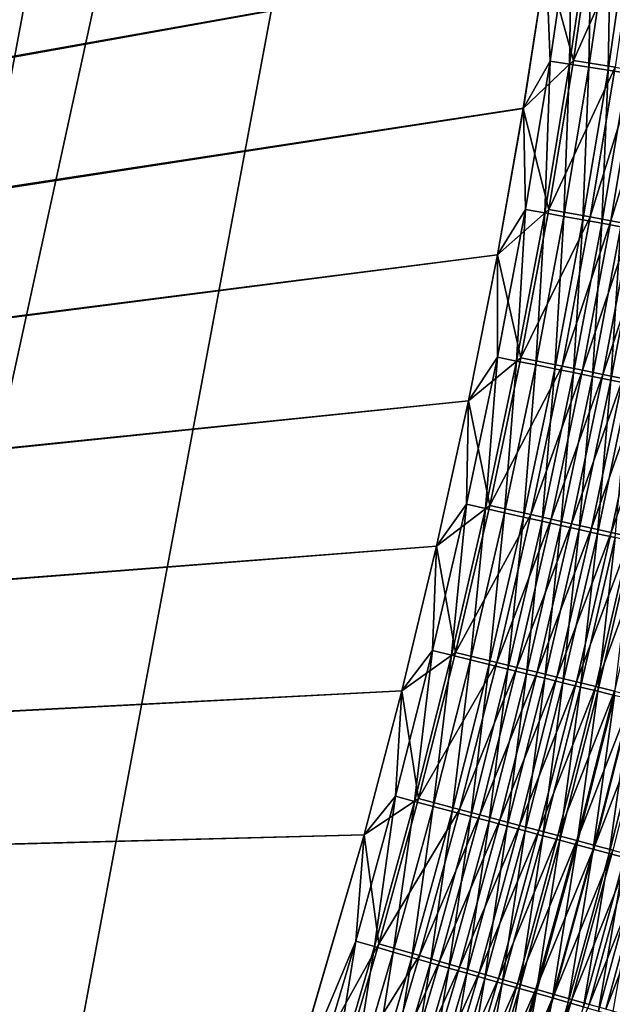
# Model space of a CAD drawing. Header units: metres. Extents: x 0 to 1400, y -1400 to 0.
# Tile 259 of 355: x 1185 to 1234, y -679 to -598. Entities that reach past the tile are written whole.
import ezdxf

# ---------------------------------------------------------------- set-up
doc = ezdxf.new("R2010")
doc.units = ezdxf.units.M

msp = doc.modelspace()

# ---------------------------------------------------------------- linework, layer by layer
at = {"layer": 'None'}
for points in [[(1190.089233, -331.830353, -500.477753), (1184.196899, -321.140778, -500.477753), (759.270203, -676.616821, -500.477753)], [(1184.194092, -321.143036, -503.477753), (1190.089966, -331.832489, -503.477753), (762.366577, -676.864197, -503.477753)], [(1195.596069, -342.724152, -500.477753), (1190.089233, -331.830353, -500.477753), (759.270203, -676.616821, -500.477753)], [(762.366577, -676.864197, -503.477753), (1190.089966, -331.832489, -503.477753), (1195.600342, -342.725983, -503.477753)], [(759.270203, -676.616821, -500.477753), (1200.717407, -353.805603, -500.477753), (1195.596069, -342.724152, -500.477753)], [(1195.600342, -342.725983, -503.477753), (1200.7229, -353.80661, -503.477753), (762.366577, -676.864197, -503.477753)], [(1205.453003, -365.058044, -500.477753), (1200.717407, -353.805603, -500.477753), (759.270203, -676.616821, -500.477753)], [(1200.7229, -353.80661, -503.477753), (1205.455811, -365.057617, -503.477753), (762.366577, -676.864197, -503.477753)], [(1209.802612, -376.464935, -500.477753), (1205.453003, -365.058044, -500.477753), (759.270203, -676.616821, -500.477753)], [(762.366577, -676.864197, -503.477753), (1205.455811, -365.057617, -503.477753), (1209.801758, -376.46347, -503.477753)], [(759.270203, -676.616821, -500.477753), (1213.767578, -388.010193, -500.477753), (1209.802612, -376.464935, -500.477753)], [(1209.801758, -376.46347, -503.477753), (1213.765259, -388.009064, -503.477753), (762.366577, -676.864197, -503.477753)], [(1217.352539, -399.679108, -500.477753), (1213.767578, -388.010193, -500.477753), (759.270203, -676.616821, -500.477753)], [(1213.765259, -388.009064, -503.477753), (1217.35083, -399.679199, -503.477753), (762.366577, -676.864197, -503.477753)], [(1220.56311, -411.457306, -500.477753), (1217.352539, -399.679108, -500.477753), (759.270203, -676.616821, -500.477753)], [(762.366577, -676.864197, -503.477753), (1217.35083, -399.679199, -503.477753), (1220.562744, -411.458832, -503.477753)], [(759.270203, -676.616821, -500.477753), (1223.404785, -423.330414, -500.477753), (1220.56311, -411.457306, -500.477753)], [(1220.562744, -411.458832, -503.477753), (1223.40564, -423.332764, -503.477753), (762.366577, -676.864197, -503.477753)], [(1225.883057, -435.283936, -500.477753), (1223.404785, -423.330414, -500.477753), (759.270203, -676.616821, -500.477753)], [(1223.40564, -423.332764, -503.477753), (1225.884155, -435.286407, -503.477753), (762.366577, -676.864197, -503.477753)], [(1228.003662, -447.304108, -500.477753), (1225.883057, -435.283936, -500.477753), (759.270203, -676.616821, -500.477753)], [(762.366577, -676.864197, -503.477753), (1225.884155, -435.286407, -503.477753), (1228.005249, -447.307983, -503.477753)], [(759.270203, -676.616821, -500.477753), (1229.77356, -459.380157, -500.477753), (1228.003662, -447.304108, -500.477753)], [(1228.005249, -447.307983, -503.477753), (1229.775879, -459.386505, -503.477753), (762.366577, -676.864197, -503.477753)], [(1231.200439, -471.502319, -500.477753), (1229.77356, -459.380157, -500.477753), (759.270203, -676.616821, -500.477753)], [(1229.775879, -459.386505, -503.477753), (1231.203491, -471.510986, -503.477753), (762.366577, -676.864197, -503.477753)], [(1232.291626, -483.660858, -500.477753), (1231.200439, -471.502319, -500.477753), (759.270203, -676.616821, -500.477753)], [(762.366577, -676.864197, -503.477753), (1231.203491, -471.510986, -503.477753), (1232.295288, -483.670471, -503.477753)], [(759.270203, -676.616821, -500.477753), (1233.054688, -495.8461, -500.477753), (1232.291626, -483.660858, -500.477753)], [(1232.295288, -483.670471, -503.477753), (1233.058716, -495.854095, -503.477753), (762.366577, -676.864197, -503.477753)], [(1233.497192, -508.048248, -500.477753), (1233.054688, -495.8461, -500.477753), (759.270203, -676.616821, -500.477753)], [(1233.058716, -495.854095, -503.477753), (1233.500732, -508.052704, -503.477753), (762.366577, -676.864197, -503.477753)], [(1233.626465, -520.257629, -500.477753), (1233.497192, -508.048248, -500.477753), (759.270203, -676.616821, -500.477753)], [(762.366577, -676.864197, -503.477753), (1233.500732, -508.052704, -503.477753), (1233.629028, -520.258911, -503.477753)], [(759.270203, -676.616821, -500.477753), (1233.450317, -532.464478, -500.477753), (1233.626465, -520.257629, -500.477753)], [(1233.629028, -520.258911, -503.477753), (1233.450684, -532.465393, -503.477753), (762.366577, -676.864197, -503.477753)], [(1232.975708, -544.660522, -500.477753), (1233.450317, -532.464478, -500.477753), (759.270203, -676.616821, -500.477753)], [(1233.450684, -532.465393, -503.477753), (1232.973145, -544.664795, -503.477753), (762.366577, -676.864197, -503.477753)], [(1232.209473, -556.840393, -500.477753), (1232.975708, -544.660522, -500.477753), (759.270203, -676.616821, -500.477753)], [(762.366577, -676.864197, -503.477753), (1232.973145, -544.664795, -503.477753), (1232.203735, -556.849731, -503.477753)], [(759.270203, -676.616821, -500.477753), (1231.158203, -568.999084, -500.477753), (1232.209473, -556.840393, -500.477753)], [(1232.203735, -556.849731, -503.477753), (1231.14978, -569.012939, -503.477753), (762.366577, -676.864197, -503.477753)], [(1229.828735, -581.131714, -500.477753), (1231.158203, -568.999084, -500.477753), (759.270203, -676.616821, -500.477753)], [(1231.14978, -569.012939, -503.477753), (1229.818481, -581.148193, -503.477753), (762.366577, -676.864197, -503.477753)], [(1228.227539, -593.233276, -500.477753), (1229.828735, -581.131714, -500.477753), (759.270203, -676.616821, -500.477753)], [(762.366577, -676.864197, -503.477753), (1229.818481, -581.148193, -503.477753), (1228.216309, -593.250671, -503.477753)], [(1228.216309, -593.250671, -503.477753), (1232.255493, -589.148315, -503.31665), (1230.477173, -601.402161, -503.31662)], [(1228.565796, -601.446411, -500.44104), (1230.34436, -589.238831, -500.44104), (1228.227539, -593.233276, -500.477753)], [(1230.34436, -589.238831, -500.44104), (1228.565796, -601.446411, -500.44104), (1230.150879, -601.697205, -500.329803)], [(1231.934692, -589.454346, -500.329865), (1230.34436, -589.238831, -500.44104), (1230.150879, -601.697205, -500.329803)], [(1230.150879, -601.697205, -500.329803), (1231.732056, -601.947327, -500.144684), (1231.934692, -589.454346, -500.329865)], [(1230.477173, -601.402161, -503.31662), (1232.255493, -589.148315, -503.31665), (1235.691284, -589.610657, -502.834839)], [(1231.732056, -601.947327, -500.144684), (1233.521118, -589.669373, -500.144806), (1231.934692, -589.454346, -500.329865)], [(1230.477173, -601.402161, -503.31662), (1235.691284, -589.610657, -502.834839), (1233.901855, -601.94043, -502.834778)], [(1233.521118, -589.669373, -500.144806), (1231.732056, -601.947327, -500.144684), (1233.305176, -602.196228, -499.886322)], [(1235.099365, -589.883301, -499.886475), (1233.521118, -589.669373, -500.144806), (1233.305176, -602.196228, -499.886322)], [(1233.305176, -602.196228, -499.886322), (1234.866333, -602.443237, -499.555328), (1235.099365, -589.883301, -499.886475)], [(759.270203, -676.616821, -500.477753), (1226.361328, -605.298767, -500.477753), (1228.227539, -593.233276, -500.477753)], [(1228.216309, -593.250671, -503.477753), (1226.350342, -605.315491, -503.477753), (762.366577, -676.864197, -503.477753)], [(1226.350342, -605.315491, -503.477753), (1228.216309, -593.250671, -503.477753), (1230.477173, -601.402161, -503.31662)], [(1226.361328, -605.298767, -500.477753), (1228.565796, -601.446411, -500.44104), (1228.227539, -593.233276, -500.477753)], [(1226.350342, -605.315491, -503.477753), (1230.477173, -601.402161, -503.31662), (1228.436157, -613.614929, -503.31662)], [(1226.525635, -613.613037, -500.44101), (1228.565796, -601.446411, -500.44104), (1226.361328, -605.298767, -500.477753)], [(1228.565796, -601.446411, -500.44104), (1226.525635, -613.613037, -500.44101), (1228.10498, -613.898193, -500.329742)], [(1230.150879, -601.697205, -500.329803), (1228.565796, -601.446411, -500.44104), (1228.10498, -613.898193, -500.329742)], [(1228.436157, -613.614929, -503.31662), (1230.477173, -601.402161, -503.31662), (1233.901855, -601.94043, -502.834778)], [(1228.10498, -613.898193, -500.329742), (1229.680298, -614.182678, -500.144562), (1230.150879, -601.697205, -500.329803)], [(1233.901855, -601.94043, -502.834778), (1231.848389, -614.227417, -502.834656), (1228.436157, -613.614929, -503.31662)], [(1229.680298, -614.182678, -500.144562), (1231.732056, -601.947327, -500.144684), (1230.150879, -601.697205, -500.329803)], [(1231.732056, -601.947327, -500.144684), (1229.680298, -614.182678, -500.144562), (1231.247559, -614.465698, -499.886139)], [(1233.305176, -602.196228, -499.886322), (1231.732056, -601.947327, -500.144684), (1231.247559, -614.465698, -499.886139)], [(1231.247559, -614.465698, -499.886139), (1232.803101, -614.746582, -499.555023), (1233.305176, -602.196228, -499.886322)], [(1235.596802, -602.206848, -502.47522), (1231.848389, -614.227417, -502.834656), (1233.901855, -601.94043, -502.834778)], [(1235.596802, -602.206848, -502.47522), (1233.537109, -614.530579, -502.475037), (1231.848389, -614.227417, -502.834656)], [(1232.803101, -614.746582, -499.555023), (1234.866333, -602.443237, -499.555328), (1233.305176, -602.196228, -499.886322)], [(1232.803101, -614.746582, -499.555023), (1234.342651, -615.024597, -499.151886), (1234.866333, -602.443237, -499.555328)], [(1237.274536, -602.470581, -502.037506), (1233.537109, -614.530579, -502.475037), (1235.596802, -602.206848, -502.47522)], [(1237.274536, -602.470581, -502.037506), (1235.20874, -614.830627, -502.037231), (1233.537109, -614.530579, -502.475037)], [(1224.236694, -617.323303, -500.477753), (1226.361328, -605.298767, -500.477753), (759.270203, -676.616821, -500.477753)], [(1226.350342, -605.315491, -503.477753), (1224.227051, -617.337891, -503.477753), (762.366577, -676.864197, -503.477753)], [(1224.227051, -617.337891, -503.477753), (1226.350342, -605.315491, -503.477753), (1228.436157, -613.614929, -503.31662)], [(1224.236694, -617.323303, -500.477753), (1226.525635, -613.613037, -500.44101), (1226.361328, -605.298767, -500.477753)], [(1228.436157, -613.614929, -503.31662), (1226.138916, -625.777954, -503.316559), (1224.227051, -617.337891, -503.477753)], [(1224.230591, -625.730042, -500.440979), (1226.525635, -613.613037, -500.44101), (1224.236694, -617.323303, -500.477753)], [(1226.525635, -613.613037, -500.44101), (1224.230591, -625.730042, -500.440979), (1225.803589, -626.048767, -500.329651)], [(1228.10498, -613.898193, -500.329742), (1226.525635, -613.613037, -500.44101), (1225.803589, -626.048767, -500.329651)], [(1231.848389, -614.227417, -502.834656), (1226.138916, -625.777954, -503.316559), (1228.436157, -613.614929, -503.31662)], [(1225.803589, -626.048767, -500.329651), (1227.372559, -626.36676, -500.144409), (1228.10498, -613.898193, -500.329742)], [(1231.848389, -614.227417, -502.834656), (1229.537598, -626.462891, -502.834473), (1226.138916, -625.777954, -503.316559)], [(1227.372559, -626.36676, -500.144409), (1229.680298, -614.182678, -500.144562), (1228.10498, -613.898193, -500.329742)], [(1229.680298, -614.182678, -500.144562), (1227.372559, -626.36676, -500.144409), (1228.933594, -626.683105, -499.885864)], [(1231.247559, -614.465698, -499.886139), (1229.680298, -614.182678, -500.144562), (1228.933594, -626.683105, -499.885864)], [(1228.933594, -626.683105, -499.885864), (1230.482788, -626.99707, -499.554657), (1231.247559, -614.465698, -499.886139)], [(1233.537109, -614.530579, -502.475037), (1229.537598, -626.462891, -502.834473), (1231.848389, -614.227417, -502.834656)], [(1233.537109, -614.530579, -502.475037), (1231.219727, -626.80188, -502.474762), (1229.537598, -626.462891, -502.834473)], [(1230.482788, -626.99707, -499.554657), (1232.803101, -614.746582, -499.555023), (1231.247559, -614.465698, -499.886139)], [(1235.20874, -614.830627, -502.037231), (1231.219727, -626.80188, -502.474762), (1233.537109, -614.530579, -502.475037)], [(1230.482788, -626.99707, -499.554657), (1232.016235, -627.3078, -499.151367), (1232.803101, -614.746582, -499.555023)], [(1235.20874, -614.830627, -502.037231), (1232.884644, -627.137451, -502.036835), (1231.219727, -626.80188, -502.474762)], [(1232.016235, -627.3078, -499.151367), (1234.342651, -615.024597, -499.151886), (1232.803101, -614.746582, -499.555023)], [(1233.529907, -627.614563, -498.676636), (1234.342651, -615.024597, -499.151886), (1232.016235, -627.3078, -499.151367)], [(1236.859009, -615.126892, -501.521881), (1232.884644, -627.137451, -502.036835), (1235.20874, -614.830627, -502.037231)], [(1232.884644, -627.137451, -502.036835), (1236.859009, -615.126892, -501.521881), (1234.52832, -627.468689, -501.521332)], [(1233.529907, -627.614563, -498.676636), (1235.862427, -615.299011, -498.677307), (1234.342651, -615.024597, -499.151886)], [(1235.02002, -627.916565, -498.131073), (1235.862427, -615.299011, -498.677307), (1233.529907, -627.614563, -498.676636)], [(1221.860474, -629.30188, -500.477753), (1224.236694, -617.323303, -500.477753), (759.270203, -676.616821, -500.477753)], [(762.366577, -676.864197, -503.477753), (1224.227051, -617.337891, -503.477753), (1221.853271, -629.313049, -503.477753)], [(1226.138916, -625.777954, -503.316559), (1221.853271, -629.313049, -503.477753), (1224.227051, -617.337891, -503.477753)], [(1221.860474, -629.30188, -500.477753), (1224.230591, -625.730042, -500.440979), (1224.236694, -617.323303, -500.477753)], [(1221.685913, -637.792603, -500.440918), (1224.230591, -625.730042, -500.440979), (1221.860474, -629.30188, -500.477753)], [(1224.230591, -625.730042, -500.440979), (1221.685913, -637.792603, -500.440918), (1223.252197, -638.144165, -500.329529)], [(1223.590942, -637.88623, -503.316528), (1221.853271, -629.313049, -503.477753), (1226.138916, -625.777954, -503.316559)], [(1225.803589, -626.048767, -500.329651), (1224.230591, -625.730042, -500.440979), (1223.252197, -638.144165, -500.329529)], [(1229.537598, -626.462891, -502.834473), (1223.590942, -637.88623, -503.316528), (1226.138916, -625.777954, -503.316559)], [(1223.252197, -638.144165, -500.329529), (1224.814331, -638.494812, -500.144226), (1225.803589, -626.048767, -500.329651)], [(1229.537598, -626.462891, -502.834473), (1226.975098, -638.641907, -502.834259), (1223.590942, -637.88623, -503.316528)], [(1224.814331, -638.494812, -500.144226), (1227.372559, -626.36676, -500.144409), (1225.803589, -626.048767, -500.329651)], [(1227.372559, -626.36676, -500.144409), (1224.814331, -638.494812, -500.144226), (1226.368652, -638.843689, -499.885559)], [(1228.933594, -626.683105, -499.885864), (1227.372559, -626.36676, -500.144409), (1226.368652, -638.843689, -499.885559)], [(1226.368652, -638.843689, -499.885559), (1227.911133, -639.189941, -499.554199), (1228.933594, -626.683105, -499.885864)], [(1231.219727, -626.80188, -502.474762), (1226.975098, -638.641907, -502.834259), (1229.537598, -626.462891, -502.834473)], [(1227.911133, -639.189941, -499.554199), (1230.482788, -626.99707, -499.554657), (1228.933594, -626.683105, -499.885864)], [(1231.219727, -626.80188, -502.474762), (1228.649902, -639.01593, -502.474396), (1226.975098, -638.641907, -502.834259)], [(1227.911133, -639.189941, -499.554199), (1229.437866, -639.532593, -499.150757), (1230.482788, -626.99707, -499.554657)], [(1232.884644, -627.137451, -502.036835), (1228.649902, -639.01593, -502.474396), (1231.219727, -626.80188, -502.474762)], [(1228.649902, -639.01593, -502.474396), (1232.884644, -627.137451, -502.036835), (1230.307739, -639.386108, -502.036316)], [(1229.437866, -639.532593, -499.150757), (1232.016235, -627.3078, -499.151367), (1230.482788, -626.99707, -499.554657)], [(1230.945068, -639.870911, -498.675842), (1232.016235, -627.3078, -499.151367), (1229.437866, -639.532593, -499.150757)], [(1230.307739, -639.386108, -502.036316), (1232.884644, -627.137451, -502.036835), (1234.52832, -627.468689, -501.521332)], [(1234.52832, -627.468689, -501.521332), (1231.944336, -639.751526, -501.52066), (1230.307739, -639.386108, -502.036316)], [(1230.945068, -639.870911, -498.675842), (1233.529907, -627.614563, -498.676636), (1232.016235, -627.3078, -499.151367)], [(1236.14624, -627.7948, -500.928955), (1231.944336, -639.751526, -501.52066), (1234.52832, -627.468689, -501.521332)], [(1232.428711, -640.203918, -498.130066), (1233.529907, -627.614563, -498.676636), (1230.945068, -639.870911, -498.675842)], [(1231.944336, -639.751526, -501.52066), (1236.14624, -627.7948, -500.928955), (1233.555298, -640.111267, -500.92807)], [(1232.428711, -640.203918, -498.130066), (1235.02002, -627.916565, -498.131073), (1233.529907, -627.614563, -498.676636)], [(1233.885132, -640.530823, -497.514282), (1235.02002, -627.916565, -498.131073), (1232.428711, -640.203918, -498.130066)], [(1233.555298, -640.111267, -500.92807), (1236.14624, -627.7948, -500.928955), (1237.734497, -628.114868, -500.26059)], [(1237.734497, -628.114868, -500.26059), (1235.136841, -640.464417, -500.25946), (1233.555298, -640.111267, -500.92807)], [(759.270203, -676.616821, -500.477753), (1219.239014, -641.229553, -500.477753), (1221.860474, -629.30188, -500.477753)], [(1221.853271, -629.313049, -503.477753), (1219.235962, -641.236145, -503.477753), (762.366577, -676.864197, -503.477753)], [(1219.235962, -641.236145, -503.477753), (1221.853271, -629.313049, -503.477753), (1223.590942, -637.88623, -503.316528)], [(1219.239014, -641.229553, -500.477753), (1221.685913, -637.792603, -500.440918), (1221.860474, -629.30188, -500.477753)], [(1218.89624, -649.79834, -500.440887), (1221.685913, -637.792603, -500.440918), (1219.239014, -641.229553, -500.477753)], [(1221.685913, -637.792603, -500.440918), (1218.89624, -649.79834, -500.440887), (1220.4552, -650.181885, -500.329437)], [(1220.796875, -649.937439, -503.316437), (1219.235962, -641.236145, -503.477753), (1223.590942, -637.88623, -503.316528)], [(1223.252197, -638.144165, -500.329529), (1221.685913, -637.792603, -500.440918), (1220.4552, -650.181885, -500.329437)], [(1226.975098, -638.641907, -502.834259), (1220.796875, -649.937439, -503.316437), (1223.590942, -637.88623, -503.316528)], [(1220.4552, -650.181885, -500.329437), (1222.010254, -650.564453, -500.143982), (1223.252197, -638.144165, -500.329529)], [(1226.975098, -638.641907, -502.834259), (1224.165405, -650.762085, -502.833984), (1220.796875, -649.937439, -503.316437)], [(1222.010254, -650.564453, -500.143982), (1224.814331, -638.494812, -500.144226), (1223.252197, -638.144165, -500.329529)], [(1224.814331, -638.494812, -500.144226), (1222.010254, -650.564453, -500.143982), (1223.557373, -650.945068, -499.885193)], [(1226.368652, -638.843689, -499.885559), (1224.814331, -638.494812, -500.144226), (1223.557373, -650.945068, -499.885193)], [(1228.649902, -639.01593, -502.474396), (1224.165405, -650.762085, -502.833984), (1226.975098, -638.641907, -502.834259)], [(1223.557373, -650.945068, -499.885193), (1225.092651, -651.322815, -499.55368), (1226.368652, -638.843689, -499.885559)], [(1224.165405, -650.762085, -502.833984), (1228.649902, -639.01593, -502.474396), (1225.832642, -651.170288, -502.473999)], [(1225.092651, -651.322815, -499.55368), (1227.911133, -639.189941, -499.554199), (1226.368652, -638.843689, -499.885559)], [(1225.092651, -651.322815, -499.55368), (1226.612427, -651.696655, -499.150055), (1227.911133, -639.189941, -499.554199)], [(1225.832642, -651.170288, -502.473999), (1228.649902, -639.01593, -502.474396), (1230.307739, -639.386108, -502.036316)], [(1230.307739, -639.386108, -502.036316), (1227.48291, -651.57428, -502.035736), (1225.832642, -651.170288, -502.473999)], [(1226.612427, -651.696655, -499.150055), (1229.437866, -639.532593, -499.150757), (1227.911133, -639.189941, -499.554199)], [(1229.437866, -639.532593, -499.150757), (1226.612427, -651.696655, -499.150055), (1228.112549, -652.065735, -498.674927)], [(1231.944336, -639.751526, -501.52066), (1227.48291, -651.57428, -502.035736), (1230.307739, -639.386108, -502.036316)], [(1228.112549, -652.065735, -498.674927), (1230.945068, -639.870911, -498.675842), (1229.437866, -639.532593, -499.150757)], [(1227.48291, -651.57428, -502.035736), (1231.944336, -639.751526, -501.52066), (1229.111938, -651.973083, -501.519836)], [(1229.589355, -652.429077, -498.128906), (1230.945068, -639.870911, -498.675842), (1228.112549, -652.065735, -498.674927)], [(1229.111938, -651.973083, -501.519836), (1231.944336, -639.751526, -501.52066), (1233.555298, -640.111267, -500.92807)], [(1233.555298, -640.111267, -500.92807), (1230.715454, -652.365662, -500.927032), (1229.111938, -651.973083, -501.519836)], [(1229.589355, -652.429077, -498.128906), (1232.428711, -640.203918, -498.130066), (1230.945068, -639.870911, -498.675842)], [(1231.03894, -652.785706, -497.512848), (1232.428711, -640.203918, -498.130066), (1229.589355, -652.429077, -498.128906)], [(1235.136841, -640.464417, -500.25946), (1230.715454, -652.365662, -500.927032), (1233.555298, -640.111267, -500.92807)], [(1231.03894, -652.785706, -497.512848), (1233.885132, -640.530823, -497.514282), (1232.428711, -640.203918, -498.130066)], [(1216.379272, -653.101318, -500.477753), (1219.239014, -641.229553, -500.477753), (759.270203, -676.616821, -500.477753)], [(1219.235962, -641.236145, -503.477753), (1216.381348, -653.1026, -503.477753), (762.366577, -676.864197, -503.477753)], [(1216.379272, -653.101318, -500.477753), (1218.89624, -649.79834, -500.440887), (1219.239014, -641.229553, -500.477753)], [(1216.381348, -653.1026, -503.477753), (1219.235962, -641.236145, -503.477753), (1220.796875, -649.937439, -503.316437)], [(1230.715454, -652.365662, -500.927032), (1235.136841, -640.464417, -500.25946), (1232.289673, -652.750977, -500.258179)], [(1232.458496, -653.134888, -496.828369), (1233.885132, -640.530823, -497.514282), (1231.03894, -652.785706, -497.512848)], [(1232.289673, -652.750977, -500.258179), (1235.136841, -640.464417, -500.25946), (1236.685547, -640.810242, -499.516663)], [(1232.289673, -652.750977, -500.258179), (1236.685547, -640.810242, -499.516663), (1233.831177, -653.128418, -499.515045)], [(1233.885132, -640.530823, -497.514282), (1232.458496, -653.134888, -496.828369), (1235.311401, -640.850952, -496.830078)], [(1235.311401, -640.850952, -496.830078), (1232.458496, -653.134888, -496.828369), (1233.845459, -653.476074, -496.077362)], [(1215.866089, -661.744934, -500.440826), (1218.89624, -649.79834, -500.440887), (1216.379272, -653.101318, -500.477753)], [(1217.41748, -662.159668, -500.329285), (1218.89624, -649.79834, -500.440887), (1215.866089, -661.744934, -500.440826)], [(1217.76123, -661.929138, -503.316376), (1216.381348, -653.1026, -503.477753), (1220.796875, -649.937439, -503.316437)], [(1220.4552, -650.181885, -500.329437), (1218.89624, -649.79834, -500.440887), (1217.41748, -662.159668, -500.329285)], [(1224.165405, -650.762085, -502.833984), (1217.76123, -661.929138, -503.316376), (1220.796875, -649.937439, -503.316437)], [(1217.41748, -662.159668, -500.329285), (1218.964844, -662.573364, -500.143738), (1220.4552, -650.181885, -500.329437)], [(1217.76123, -661.929138, -503.316376), (1224.165405, -650.762085, -502.833984), (1221.113403, -662.821167, -502.833679)], [(1218.964844, -662.573364, -500.143738), (1222.010254, -650.564453, -500.143982), (1220.4552, -650.181885, -500.329437)], [(1222.010254, -650.564453, -500.143982), (1218.964844, -662.573364, -500.143738), (1220.504272, -662.984985, -499.884827)], [(1223.557373, -650.945068, -499.885193), (1222.010254, -650.564453, -500.143982), (1220.504272, -662.984985, -499.884827)], [(1220.504272, -662.984985, -499.884827), (1222.032104, -663.393433, -499.553131), (1223.557373, -650.945068, -499.885193)], [(1221.113403, -662.821167, -502.833679), (1224.165405, -650.762085, -502.833984), (1225.832642, -651.170288, -502.473999)], [(1222.032104, -663.393433, -499.553131), (1225.092651, -651.322815, -499.55368), (1223.557373, -650.945068, -499.885193)], [(1225.832642, -651.170288, -502.473999), (1222.772461, -663.262634, -502.473511), (1221.113403, -662.821167, -502.833679)], [(1222.032104, -663.393433, -499.553131), (1223.544312, -663.797729, -499.149292), (1225.092651, -651.322815, -499.55368)], [(1227.48291, -651.57428, -502.035736), (1222.772461, -663.262634, -502.473511), (1225.832642, -651.170288, -502.473999)], [(1222.772461, -663.262634, -502.473511), (1227.48291, -651.57428, -502.035736), (1224.414673, -663.699646, -502.035034)], [(1223.544312, -663.797729, -499.149292), (1226.612427, -651.696655, -499.150055), (1225.092651, -651.322815, -499.55368)], [(1225.037109, -664.196838, -498.67392), (1226.612427, -651.696655, -499.150055), (1223.544312, -663.797729, -499.149292)], [(1224.414673, -663.699646, -502.035034), (1227.48291, -651.57428, -502.035736), (1229.111938, -651.973083, -501.519836)], [(1226.612427, -651.696655, -499.150055), (1225.037109, -664.196838, -498.67392), (1228.112549, -652.065735, -498.674927)], [(1229.111938, -651.973083, -501.519836), (1226.035767, -664.130981, -501.518921), (1224.414673, -663.699646, -502.035034)], [(1228.112549, -652.065735, -498.674927), (1225.037109, -664.196838, -498.67392), (1226.506592, -664.589661, -498.127625)], [(1230.715454, -652.365662, -500.927032), (1226.035767, -664.130981, -501.518921), (1229.111938, -651.973083, -501.519836)], [(1226.035767, -664.130981, -501.518921), (1230.715454, -652.365662, -500.927032), (1227.63147, -664.555603, -500.925842)], [(1226.506592, -664.589661, -498.127625), (1229.589355, -652.429077, -498.128906), (1228.112549, -652.065735, -498.674927)], [(1227.948975, -664.975281, -497.511261), (1229.589355, -652.429077, -498.128906), (1226.506592, -664.589661, -498.127625)], [(1227.63147, -664.555603, -500.925842), (1230.715454, -652.365662, -500.927032), (1232.289673, -652.750977, -500.258179)], [(1227.948975, -664.975281, -497.511261), (1231.03894, -652.785706, -497.512848), (1229.589355, -652.429077, -498.128906)], [(1213.287231, -664.913025, -500.477753), (1216.379272, -653.101318, -500.477753), (759.270203, -676.616821, -500.477753)], [(762.366577, -676.864197, -503.477753), (1216.381348, -653.1026, -503.477753), (1213.295166, -664.90918, -503.477753)], [(1213.287231, -664.913025, -500.477753), (1215.866089, -661.744934, -500.440826), (1216.379272, -653.101318, -500.477753)], [(1213.295166, -664.90918, -503.477753), (1216.381348, -653.1026, -503.477753), (1217.76123, -661.929138, -503.316376)], [(1227.63147, -664.555603, -500.925842), (1232.289673, -652.750977, -500.258179), (1229.197876, -664.972412, -500.256683)], [(1229.361572, -665.352966, -496.826477), (1231.03894, -652.785706, -497.512848), (1227.948975, -664.975281, -497.511261)], [(1229.197876, -664.972412, -500.256683), (1232.289673, -652.750977, -500.258179), (1233.831177, -653.128418, -499.515045)], [(1233.831177, -653.128418, -499.515045), (1230.731934, -665.380615, -499.513245), (1229.197876, -664.972412, -500.256683)], [(1229.361572, -665.352966, -496.826477), (1232.458496, -653.134888, -496.828369), (1231.03894, -652.785706, -497.512848)], [(1230.741577, -665.721863, -496.075104), (1232.458496, -653.134888, -496.828369), (1229.361572, -665.352966, -496.826477)], [(1235.33728, -653.49707, -498.699677), (1230.731934, -665.380615, -499.513245), (1233.831177, -653.128418, -499.515045)], [(1232.458496, -653.134888, -496.828369), (1230.741577, -665.721863, -496.075104), (1233.845459, -653.476074, -496.077362)], [(1235.33728, -653.49707, -498.699677), (1232.230469, -665.779358, -498.69751), (1230.731934, -665.380615, -499.513245)], [(1233.845459, -653.476074, -496.077362), (1230.741577, -665.721863, -496.075104), (1232.086304, -666.08136, -495.259003)], [(1232.086304, -666.08136, -495.259003), (1235.196899, -653.808594, -495.261627), (1233.845459, -653.476074, -496.077362)], [(1233.393188, -666.430664, -494.380035), (1235.196899, -653.808594, -495.261627), (1232.086304, -666.08136, -495.259003)], [(1236.804932, -653.856323, -497.814087), (1232.230469, -665.779358, -498.69751), (1235.33728, -653.49707, -498.699677)], [(1236.804932, -653.856323, -497.814087), (1233.690918, -666.167969, -497.811523), (1232.230469, -665.779358, -498.69751)], [(1233.393188, -666.430664, -494.380035), (1236.510376, -654.131653, -494.383057), (1235.196899, -653.808594, -495.261627)], [(1234.659302, -666.769165, -493.440094), (1236.510376, -654.131653, -494.383057), (1233.393188, -666.430664, -494.380035)], [(1212.60022, -673.629944, -500.440796), (1215.866089, -661.744934, -500.440826), (1213.287231, -664.913025, -500.477753)], [(1214.143433, -674.075195, -500.329163), (1215.866089, -661.744934, -500.440826), (1212.60022, -673.629944, -500.440796)], [(1214.48877, -673.858948, -503.316284), (1213.295166, -664.90918, -503.477753), (1217.76123, -661.929138, -503.316376)], [(1214.143433, -674.075195, -500.329163), (1217.41748, -662.159668, -500.329285), (1215.866089, -661.744934, -500.440826)], [(1215.682739, -674.519226, -500.143494), (1217.41748, -662.159668, -500.329285), (1214.143433, -674.075195, -500.329163)], [(1214.48877, -673.858948, -503.316284), (1217.76123, -661.929138, -503.316376), (1221.113403, -662.821167, -502.833679)], [(1218.964844, -662.573364, -500.143738), (1217.41748, -662.159668, -500.329285), (1215.682739, -674.519226, -500.143494)], [(1221.113403, -662.821167, -502.833679), (1217.823608, -674.816711, -502.833313), (1214.48877, -673.858948, -503.316284)], [(1218.964844, -662.573364, -500.143738), (1215.682739, -674.519226, -500.143494), (1217.214233, -674.96106, -499.884399)], [(1220.504272, -662.984985, -499.884827), (1218.964844, -662.573364, -500.143738), (1217.214233, -674.96106, -499.884399)], [(1217.214233, -674.96106, -499.884399), (1218.734131, -675.399536, -499.55249), (1220.504272, -662.984985, -499.884827)], [(1222.772461, -663.262634, -502.473511), (1217.823608, -674.816711, -502.833313), (1221.113403, -662.821167, -502.833679)], [(1218.734131, -675.399536, -499.55249), (1222.032104, -663.393433, -499.553131), (1220.504272, -662.984985, -499.884827)], [(1217.823608, -674.816711, -502.833313), (1222.772461, -663.262634, -502.473511), (1219.474121, -675.29071, -502.472992)], [(1218.734131, -675.399536, -499.55249), (1220.238525, -675.833496, -499.148438), (1222.032104, -663.393433, -499.553131)], [(1219.474121, -675.29071, -502.472992), (1222.772461, -663.262634, -502.473511), (1224.414673, -663.699646, -502.035034)], [(1224.414673, -663.699646, -502.035034), (1221.107788, -675.759888, -502.034302), (1219.474121, -675.29071, -502.472992)], [(1220.238525, -675.833496, -499.148438), (1223.544312, -663.797729, -499.149292), (1222.032104, -663.393433, -499.553131)], [(1221.723511, -676.261902, -498.672791), (1223.544312, -663.797729, -499.149292), (1220.238525, -675.833496, -499.148438)], [(1226.035767, -664.130981, -501.518921), (1221.107788, -675.759888, -502.034302), (1224.414673, -663.699646, -502.035034)], [(1221.723511, -676.261902, -498.672791), (1225.037109, -664.196838, -498.67392), (1223.544312, -663.797729, -499.149292)], [(1221.107788, -675.759888, -502.034302), (1226.035767, -664.130981, -501.518921), (1222.720459, -676.223022, -501.517914)], [(1223.185181, -676.683594, -498.126221), (1225.037109, -664.196838, -498.67392), (1221.723511, -676.261902, -498.672791)], [(1222.720459, -676.223022, -501.517914), (1226.035767, -664.130981, -501.518921), (1227.63147, -664.555603, -500.925842)], [(1222.720459, -676.223022, -501.517914), (1227.63147, -664.555603, -500.925842), (1224.307983, -676.678894, -500.92453)], [(1225.037109, -664.196838, -498.67392), (1223.185181, -676.683594, -498.126221), (1226.506592, -664.589661, -498.127625)], [(1226.506592, -664.589661, -498.127625), (1223.185181, -676.683594, -498.126221), (1224.620117, -677.097473, -497.509552)], [(1224.307983, -676.678894, -500.92453), (1227.63147, -664.555603, -500.925842), (1229.197876, -664.972412, -500.256683)], [(1224.620117, -677.097473, -497.509552), (1227.948975, -664.975281, -497.511261), (1226.506592, -664.589661, -498.127625)], [(759.270203, -676.616821, -500.477753), (1206.427368, -688.345215, -500.477753), (1213.287231, -664.913025, -500.477753)], [(1213.295166, -664.90918, -503.477753), (1206.445801, -688.333069, -503.477753), (762.366577, -676.864197, -503.477753)], [(1206.427368, -688.345215, -500.477753), (1212.60022, -673.629944, -500.440796), (1213.287231, -664.913025, -500.477753)], [(1206.445801, -688.333069, -503.477753), (1213.295166, -664.90918, -503.477753), (1214.48877, -673.858948, -503.316284)], [(1229.197876, -664.972412, -500.256683), (1225.866211, -677.126404, -500.255035), (1224.307983, -676.678894, -500.92453)], [(1226.025269, -677.502808, -496.824402), (1227.948975, -664.975281, -497.511261), (1224.620117, -677.097473, -497.509552)], [(1230.731934, -665.380615, -499.513245), (1225.866211, -677.126404, -500.255035), (1229.197876, -664.972412, -500.256683)], [(1230.731934, -665.380615, -499.513245), (1227.392212, -677.564636, -499.51123), (1225.866211, -677.126404, -500.255035)], [(1226.025269, -677.502808, -496.824402), (1229.361572, -665.352966, -496.826477), (1227.948975, -664.975281, -497.511261)], [(1227.397949, -677.898804, -496.072632), (1229.361572, -665.352966, -496.826477), (1226.025269, -677.502808, -496.824402)], [(1232.230469, -665.779358, -498.69751), (1227.392212, -677.564636, -499.51123), (1230.731934, -665.380615, -499.513245)], [(1227.397949, -677.898804, -496.072632), (1230.741577, -665.721863, -496.075104), (1229.361572, -665.352966, -496.826477)], [(1232.230469, -665.779358, -498.69751), (1228.883057, -677.992737, -498.695099), (1227.392212, -677.564636, -499.51123)], [(1228.735596, -678.284607, -495.256134), (1230.741577, -665.721863, -496.075104), (1227.397949, -677.898804, -496.072632)], [(1230.741577, -665.721863, -496.075104), (1228.735596, -678.284607, -495.256134), (1232.086304, -666.08136, -495.259003)], [(1232.086304, -666.08136, -495.259003), (1228.735596, -678.284607, -495.256134), (1230.035522, -678.659607, -494.37674)], [(1233.690918, -666.167969, -497.811523), (1228.883057, -677.992737, -498.695099), (1232.230469, -665.779358, -498.69751)], [(1233.690918, -666.167969, -497.811523), (1230.335815, -678.409912, -497.808685), (1228.883057, -677.992737, -498.695099)], [(1230.035522, -678.659607, -494.37674), (1233.393188, -666.430664, -494.380035), (1232.086304, -666.08136, -495.259003)], [(1235.110107, -666.545593, -496.8573), (1230.335815, -678.409912, -497.808685), (1233.690918, -666.167969, -497.811523)], [(1231.295044, -679.022888, -493.43634), (1233.393188, -666.430664, -494.380035), (1230.035522, -678.659607, -494.37674)], [(1235.110107, -666.545593, -496.8573), (1231.747559, -678.815308, -496.854034), (1230.335815, -678.409912, -497.808685)], [(1231.295044, -679.022888, -493.43634), (1234.659302, -666.769165, -493.440094), (1233.393188, -666.430664, -494.380035)], [(1232.511353, -679.373718, -492.436768), (1234.659302, -666.769165, -493.440094), (1231.295044, -679.022888, -493.43634)], [(1236.485229, -666.911438, -495.836853), (1231.747559, -678.815308, -496.854034), (1235.110107, -666.545593, -496.8573)], [(1236.485229, -666.911438, -495.836853), (1233.115479, -679.20813, -495.833099), (1231.747559, -678.815308, -496.854034)], [(1232.511353, -679.373718, -492.436768), (1235.882324, -667.096069, -492.440979), (1234.659302, -666.769165, -493.440094)], [(1233.682007, -679.711365, -491.379913), (1235.882324, -667.096069, -492.440979), (1232.511353, -679.373718, -492.436768)], [(1237.813354, -667.264832, -494.752228), (1233.115479, -679.20813, -495.833099), (1236.485229, -666.911438, -495.836853)], [(1237.813354, -667.264832, -494.752228), (1234.436646, -679.587463, -494.747955), (1233.115479, -679.20813, -495.833099)], [(1209.102905, -685.451111, -500.440735), (1212.60022, -673.629944, -500.440796), (1206.427368, -688.345215, -500.477753)], [(1210.983887, -685.724548, -503.316162), (1206.445801, -688.333069, -503.477753), (1214.48877, -673.858948, -503.316284)], [(1210.637695, -685.926025, -500.32901), (1212.60022, -673.629944, -500.440796), (1209.102905, -685.451111, -500.440735)], [(1210.637695, -685.926025, -500.32901), (1214.143433, -674.075195, -500.329163), (1212.60022, -673.629944, -500.440796)], [(1212.168579, -686.39978, -500.143219), (1214.143433, -674.075195, -500.329163), (1210.637695, -685.926025, -500.32901)], [(1217.823608, -674.816711, -502.833313), (1210.983887, -685.724548, -503.316162), (1214.48877, -673.858948, -503.316284)], [(1212.168579, -686.39978, -500.143219), (1215.682739, -674.519226, -500.143494), (1214.143433, -674.075195, -500.329163)], [(1210.983887, -685.724548, -503.316162), (1217.823608, -674.816711, -502.833313), (1214.300659, -686.74646, -502.832947)], [(1213.691772, -686.871033, -499.883942), (1215.682739, -674.519226, -500.143494), (1212.168579, -686.39978, -500.143219)], [(1217.214233, -674.96106, -499.884399), (1215.682739, -674.519226, -500.143494), (1213.691772, -686.871033, -499.883942)], [(1213.691772, -686.871033, -499.883942), (1215.203369, -687.338745, -499.551849), (1217.214233, -674.96106, -499.884399)], [(1214.300659, -686.74646, -502.832947), (1217.823608, -674.816711, -502.833313), (1219.474121, -675.29071, -502.472992)], [(1215.203369, -687.338745, -499.551849), (1218.734131, -675.399536, -499.55249), (1217.214233, -674.96106, -499.884399)], [(1219.474121, -675.29071, -502.472992), (1215.942261, -687.252197, -502.472412), (1214.300659, -686.74646, -502.832947)], [(1215.203369, -687.338745, -499.551849), (1216.699463, -687.801697, -499.147522), (1218.734131, -675.399536, -499.55249)], [(1221.107788, -675.759888, -502.034302), (1215.942261, -687.252197, -502.472412), (1219.474121, -675.29071, -502.472992)], [(1215.942261, -687.252197, -502.472412), (1221.107788, -675.759888, -502.034302), (1217.567017, -687.752747, -502.033478)], [(1216.699463, -687.801697, -499.147522), (1220.238525, -675.833496, -499.148438), (1218.734131, -675.399536, -499.55249)], [(1218.17627, -688.258667, -498.671631), (1220.238525, -675.833496, -499.148438), (1216.699463, -687.801697, -499.147522)], [(1217.567017, -687.752747, -502.033478), (1221.107788, -675.759888, -502.034302), (1222.720459, -676.223022, -501.517914)], [(1218.17627, -688.258667, -498.671631), (1221.723511, -676.261902, -498.672791), (1220.238525, -675.833496, -499.148438)], [(759.270203, -676.616821, -500.477753), (1180.812378, -756.922546, -500.477753), (1190.149292, -734.370667, -500.477753)], [(1190.149292, -734.370667, -500.477753), (1198.700928, -711.504822, -500.477753), (759.270203, -676.616821, -500.477753)], [(1198.700928, -711.504822, -500.477753), (1206.427368, -688.345215, -500.477753), (759.270203, -676.616821, -500.477753)], [(1217.567017, -687.752747, -502.033478), (1222.720459, -676.223022, -501.517914), (1219.170898, -688.246887, -501.516815)], [(1219.630005, -688.708496, -498.124725), (1221.723511, -676.261902, -498.672791), (1218.17627, -688.258667, -498.671631)], [(1219.170898, -688.246887, -501.516815), (1222.720459, -676.223022, -501.517914), (1224.307983, -676.678894, -500.92453)], [(1224.307983, -676.678894, -500.92453), (1220.749756, -688.733276, -500.923126), (1219.170898, -688.246887, -501.516815)], [(1219.630005, -688.708496, -498.124725), (1223.185181, -676.683594, -498.126221), (1221.723511, -676.261902, -498.672791)], [(1221.057007, -689.149963, -497.50769), (1223.185181, -676.683594, -498.126221), (1219.630005, -688.708496, -498.124725)], [(1225.866211, -677.126404, -500.255035), (1220.749756, -688.733276, -500.923126), (1224.307983, -676.678894, -500.92453)], [(1223.185181, -676.683594, -498.126221), (1221.057007, -689.149963, -497.50769), (1224.620117, -677.097473, -497.509552)], [(1206.445801, -688.333069, -503.477753), (1198.725464, -711.488647, -503.477753), (762.366577, -676.864197, -503.477753)], [(762.366577, -676.864197, -503.477753), (1198.725464, -711.488647, -503.477753), (1190.171021, -734.35675, -503.477753)], [(1190.171021, -734.35675, -503.477753), (1180.820068, -756.91803, -503.477753), (762.366577, -676.864197, -503.477753)], [(1225.866211, -677.126404, -500.255035), (1222.299561, -689.210754, -500.253265), (1220.749756, -688.733276, -500.923126)], [(1224.620117, -677.097473, -497.509552), (1221.057007, -689.149963, -497.50769), (1222.454346, -689.582336, -496.822174)], [(1227.392212, -677.564636, -499.51123), (1222.299561, -689.210754, -500.253265), (1225.866211, -677.126404, -500.255035)], [(1227.392212, -677.564636, -499.51123), (1223.817139, -689.678284, -499.509064), (1222.299561, -689.210754, -500.253265)], [(1222.454346, -689.582336, -496.822174), (1226.025269, -677.502808, -496.824402), (1224.620117, -677.097473, -497.509552)], [(1223.819458, -690.0047, -496.070007), (1226.025269, -677.502808, -496.824402), (1222.454346, -689.582336, -496.822174)], [(1228.883057, -677.992737, -498.695099), (1223.817139, -689.678284, -499.509064), (1227.392212, -677.564636, -499.51123)], [(1223.819458, -690.0047, -496.070007), (1227.397949, -677.898804, -496.072632), (1226.025269, -677.502808, -496.824402)], [(1228.883057, -677.992737, -498.695099), (1225.299805, -690.13501, -498.692505), (1223.817139, -689.678284, -499.509064)], [(1225.149658, -690.41626, -495.253052), (1227.397949, -677.898804, -496.072632), (1223.819458, -690.0047, -496.070007)], [(1225.149658, -690.41626, -495.253052), (1228.735596, -678.284607, -495.256134), (1227.397949, -677.898804, -496.072632)], [(1226.442383, -690.816162, -494.373199), (1228.735596, -678.284607, -495.256134), (1225.149658, -690.41626, -495.253052)], [(1230.335815, -678.409912, -497.808685), (1225.299805, -690.13501, -498.692505), (1228.883057, -677.992737, -498.695099)], [(1230.335815, -678.409912, -497.808685), (1226.744507, -690.580078, -497.805634), (1225.299805, -690.13501, -498.692505)], [(1228.735596, -678.284607, -495.256134), (1226.442383, -690.816162, -494.373199), (1230.035522, -678.659607, -494.37674)], [(1231.747559, -678.815308, -496.854034), (1226.744507, -690.580078, -497.805634), (1230.335815, -678.409912, -497.808685)], [(1230.035522, -678.659607, -494.37674), (1226.442383, -690.816162, -494.373199), (1227.694824, -691.203613, -493.432312)], [(1227.694824, -691.203613, -493.432312), (1231.295044, -679.022888, -493.43634), (1230.035522, -678.659607, -494.37674)]]:
    msp.add_3dface(points, dxfattribs=at)
at = {"layer": 'None0'}
for points in [[(1150.81958, -781.702271, -521.977783), (1294.119019, -124.129761, -521.977783), (1274.459961, -120.453018, -521.977783)], [(1274.459961, -120.453018, -521.977783), (1274.459961, -120.453018, -541.977783), (1150.81958, -781.702271, -521.977783)], [(1274.459961, -120.453018, -541.977783), (1150.81958, -781.702271, -541.977783), (1150.81958, -781.702271, -521.977783)], [(1294.119019, -124.129761, -541.977783), (1150.81958, -781.702271, -541.977783), (1274.459961, -120.453018, -541.977783)], [(1170.478882, -785.378174, -521.977783), (1294.119019, -124.129761, -521.977783), (1150.81958, -781.702271, -521.977783)], [(1294.119019, -124.129761, -541.977783), (1170.478882, -785.378174, -541.977783), (1150.81958, -781.702271, -541.977783)], [(1170.478882, -785.378174, -521.977783), (1170.478882, -785.378174, -541.977783), (1294.119019, -124.129761, -521.977783)], [(1170.478882, -785.378174, -541.977783), (1294.119019, -124.129761, -541.977783), (1294.119019, -124.129761, -521.977783)]]:
    msp.add_3dface(points, dxfattribs=at)

doc.saveas('drawing.dxf')
